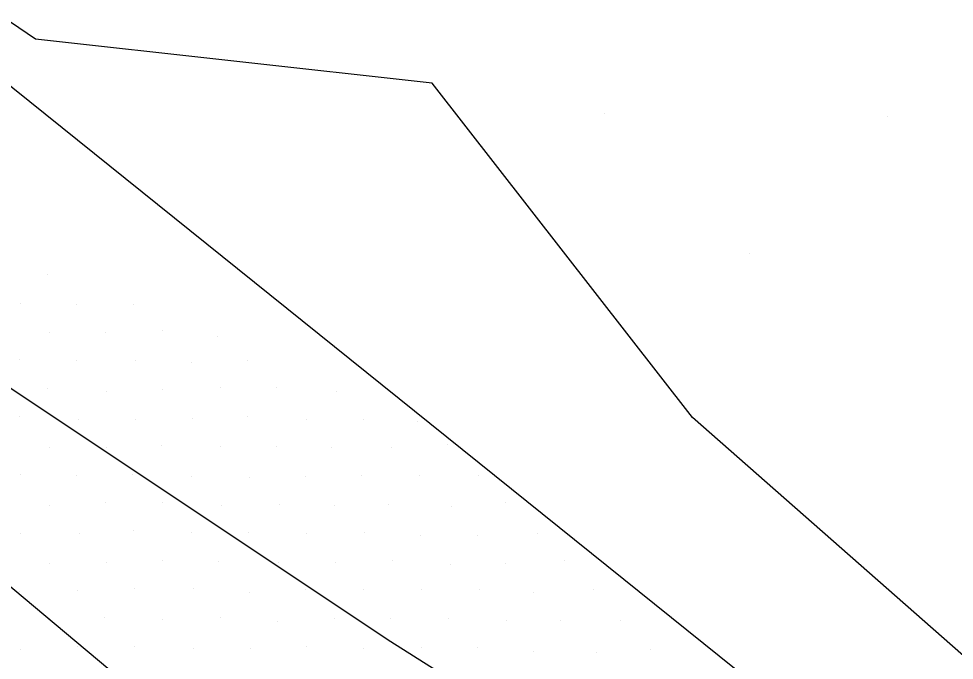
# Model space of a CAD drawing. Extents: x 1602514 to 1609837, y 863887 to 871157.
# Drawn here: x 1606760.4 to 1606829.7, y 865502.2 to 865549.7 of the extents above; entities that cross this region are included whole.
import ezdxf

# ---------------------------------------------------------------- set-up
doc = ezdxf.new("R2010")
doc.units = 0
for name, color, linetype in [('Survey-Entrances', 7, 'Continuous'), ('Survey-Ridge Lines', 7, 'Continuous'), ('Survey-Spot dirt', 7, 'Continuous'), ('Survey-Vegetation trees', 7, 'Continuous')]:
    doc.layers.add(name, color=color, linetype=linetype)

msp = doc.modelspace()

# ---------------------------------------------------------------- linework, layer by layer
at = {"layer": 'Survey-Entrances'}
for points in [[(1606585.257, 865664.883), (1606641.474, 865621.476), (1606674.213, 865593.269), (1606717.107, 865544.984), (1606748.953, 865516.777), (1606776.493, 865493.691), (1606799.483, 865480.766), (1606824.992, 865455.486), (1606864.88, 865414.679), (1606913.786, 865371.84), (1606924.596, 865361.695), (1606966.109, 865325.603), (1606991.456, 865299.103), (1607016.396, 865278.375), (1607030.856, 865269.839)], [(1606585.257, 865664.883), (1606641.474, 865621.476), (1606674.213, 865593.269), (1606717.107, 865544.984), (1606748.953, 865516.777), (1606776.493, 865493.691), (1606799.483, 865480.766), (1606824.992, 865455.486), (1606864.88, 865414.679), (1606913.786, 865371.84), (1606924.596, 865361.695), (1606966.109, 865325.603), (1606991.456, 865299.103), (1607016.396, 865278.375), (1607030.856, 865269.839)], [(1606618.103, 865655.292), (1606648.73, 865633.019), (1606673.752, 865610.502), (1606697.555, 865586.848), (1606731.756, 865549.374), (1606759.784, 865522.386), (1606787.974, 865503.609), (1606824.206, 865480.706), (1606848.363, 865459.261), (1606893.857, 865423.82), (1606931.714, 865401.628), (1606941.26, 865394.576), (1606944.509, 865383.603), (1606987.972, 865349.949), (1607034.278, 865308.492), (1607044.976, 865297.895)], [(1606618.103, 865655.292), (1606648.73, 865633.019), (1606673.752, 865610.502), (1606697.555, 865586.848), (1606731.756, 865549.374), (1606759.784, 865522.386), (1606787.974, 865503.609), (1606824.206, 865480.706), (1606848.363, 865459.261), (1606893.857, 865423.82), (1606931.714, 865401.628), (1606941.26, 865394.576), (1606944.509, 865383.603), (1606987.972, 865349.949), (1607034.278, 865308.492), (1607044.976, 865297.895)]]:
    msp.add_lwpolyline(points, dxfattribs=at)
at = {"layer": 'Survey-Ridge Lines'}
msp.add_lwpolyline([(1607083.814, 865340.446), (1607008.404, 865380.91), (1606961.807, 865398.153), (1606919.196, 865418.983), (1606902.836, 865430.101), (1606876.149, 865451.139), (1606855.061, 865467.868), (1606835.684, 865497.881), (1606810.302, 865520.202), (1606791.027, 865544.948), (1606761.656, 865548.213), (1606734.088, 865566.952), (1606692.602, 865583.529)], dxfattribs=at)
msp.add_lwpolyline([(1607083.814, 865340.446), (1607008.404, 865380.91), (1606961.807, 865398.153), (1606919.196, 865418.983), (1606902.836, 865430.101), (1606876.149, 865451.139), (1606855.061, 865467.868), (1606835.684, 865497.881), (1606810.302, 865520.202), (1606791.027, 865544.948), (1606761.656, 865548.213), (1606734.088, 865566.952), (1606692.602, 865583.529)], dxfattribs=at)
at = {"layer": 'Survey-Spot dirt'}
for p, q in [((1606803.788, 865542.677), (1606803.788, 865542.677)), ((1606803.788, 865542.677), (1606803.788, 865542.677)), ((1606824.705, 865542.459), (1606824.705, 865542.459)), ((1606824.705, 865542.459), (1606824.705, 865542.459)), ((1606814.508, 865532.328), (1606814.508, 865532.328)), ((1606814.508, 865532.328), (1606814.508, 865532.328)), ((1606762.564, 865530.792), (1606762.564, 865530.792)), ((1606762.564, 865530.792), (1606762.564, 865530.792)), ((1606760.523, 865528.66), (1606760.523, 865528.66)), ((1606760.523, 865528.66), (1606760.523, 865528.66)), ((1606764.68, 865528.595), (1606764.68, 865528.595)), ((1606764.68, 865528.595), (1606764.68, 865528.595)), ((1606768.949, 865528.597), (1606768.949, 865528.597)), ((1606768.949, 865528.597), (1606768.949, 865528.597)), ((1606762.66, 865526.519), (1606762.66, 865526.519)), ((1606762.66, 865526.519), (1606762.66, 865526.519)), ((1606766.824, 865526.496), (1606766.824, 865526.496)), ((1606766.824, 865526.496), (1606766.824, 865526.496)), ((1606771.071, 865526.652), (1606771.071, 865526.652)), ((1606771.071, 865526.652), (1606771.071, 865526.652)), ((1606775.12, 865526.229), (1606775.12, 865526.229)), ((1606775.12, 865526.229), (1606775.12, 865526.229)), ((1606760.503, 865524.523), (1606760.503, 865524.523)), ((1606760.503, 865524.523), (1606760.503, 865524.523)), ((1606764.687, 865524.446), (1606764.687, 865524.446)), ((1606764.687, 865524.446), (1606764.687, 865524.446)), ((1606769.027, 865524.396), (1606769.027, 865524.396)), ((1606769.027, 865524.396), (1606769.027, 865524.396)), ((1606773.181, 865524.265), (1606773.181, 865524.265)), ((1606773.181, 865524.265), (1606773.181, 865524.265)), ((1606777.379, 865524.42), (1606777.379, 865524.42)), ((1606777.379, 865524.42), (1606777.379, 865524.42)), ((1606762.58, 865522.356), (1606762.58, 865522.356)), ((1606762.58, 865522.356), (1606762.58, 865522.356)), ((1606766.895, 865522.134), (1606766.895, 865522.134)), ((1606766.895, 865522.134), (1606766.895, 865522.134)), ((1606771.04, 865522.263), (1606771.04, 865522.263)), ((1606771.04, 865522.263), (1606771.04, 865522.263)), ((1606775.348, 865522.404), (1606775.348, 865522.404)), ((1606775.348, 865522.404), (1606775.348, 865522.404)), ((1606779.468, 865522.385), (1606779.468, 865522.385)), ((1606779.468, 865522.385), (1606779.468, 865522.385)), ((1606783.974, 865522.105), (1606783.974, 865522.105)), ((1606783.974, 865522.105), (1606783.974, 865522.105)), ((1606760.439, 865520.281), (1606760.439, 865520.281)), ((1606760.439, 865520.281), (1606760.439, 865520.281)), ((1606764.862, 865520.088), (1606764.862, 865520.088)), ((1606764.862, 865520.088), (1606764.862, 865520.088)), ((1606769.043, 865520.08), (1606769.043, 865520.08)), ((1606769.043, 865520.08), (1606769.043, 865520.08)), ((1606773.248, 865520.138), (1606773.248, 865520.138)), ((1606773.248, 865520.138), (1606773.248, 865520.138)), ((1606777.323, 865520.278), (1606777.323, 865520.278)), ((1606777.323, 865520.278), (1606777.323, 865520.278)), ((1606781.703, 865520.051), (1606781.703, 865520.051)), ((1606781.703, 865520.051), (1606781.703, 865520.051)), ((1606785.936, 865520.022), (1606785.936, 865520.022)), ((1606785.936, 865520.022), (1606785.936, 865520.022)), ((1606789.969, 865519.928), (1606789.969, 865519.928)), ((1606789.969, 865519.928), (1606789.969, 865519.928)), ((1606762.676, 865517.958), (1606762.676, 865517.958)), ((1606762.676, 865517.958), (1606762.676, 865517.958)), ((1606766.941, 865517.994), (1606766.941, 865517.994)), ((1606766.941, 865517.994), (1606766.941, 865517.994)), ((1606770.988, 865518.097), (1606770.988, 865518.097)), ((1606770.988, 865518.097), (1606770.988, 865518.097)), ((1606775.374, 865518.018), (1606775.374, 865518.018)), ((1606775.374, 865518.018), (1606775.374, 865518.018)), ((1606779.529, 865518.039), (1606779.529, 865518.039)), ((1606779.529, 865518.039), (1606779.529, 865518.039)), ((1606783.562, 865517.967), (1606783.562, 865517.967)), ((1606783.562, 865517.967), (1606783.562, 865517.967)), ((1606787.996, 865517.987), (1606787.996, 865517.987)), ((1606787.996, 865517.987), (1606787.996, 865517.987)), ((1606792.177, 865518.177), (1606792.177, 865518.177)), ((1606792.177, 865518.177), (1606792.177, 865518.177)), ((1606760.56, 865515.971), (1606760.56, 865515.971)), ((1606760.56, 865515.971), (1606760.56, 865515.971)), ((1606764.71, 865515.905), (1606764.71, 865515.905)), ((1606764.71, 865515.905), (1606764.71, 865515.905)), ((1606768.853, 865515.991), (1606768.853, 865515.991)), ((1606768.853, 865515.991), (1606768.853, 865515.991)), ((1606773.19, 865515.834), (1606773.19, 865515.834)), ((1606773.19, 865515.834), (1606773.19, 865515.834)), ((1606777.511, 865515.785), (1606777.511, 865515.785)), ((1606777.511, 865515.785), (1606777.511, 865515.785)), ((1606781.658, 865515.858), (1606781.658, 865515.858)), ((1606781.658, 865515.858), (1606781.658, 865515.858)), ((1606785.809, 865515.915), (1606785.809, 865515.915)), ((1606785.809, 865515.915), (1606785.809, 865515.915)), ((1606790.113, 865515.932), (1606790.113, 865515.932)), ((1606790.113, 865515.932), (1606790.113, 865515.932)), ((1606794.421, 865515.898), (1606794.421, 865515.898)), ((1606794.421, 865515.898), (1606794.421, 865515.898)), ((1606762.662, 865513.708), (1606762.662, 865513.708)), ((1606762.662, 865513.708), (1606762.662, 865513.708)), ((1606766.807, 865513.895), (1606766.807, 865513.895)), ((1606766.807, 865513.895), (1606766.807, 865513.895)), ((1606771.083, 865513.893), (1606771.083, 865513.893)), ((1606771.083, 865513.893), (1606771.083, 865513.893)), ((1606775.454, 865513.654), (1606775.454, 865513.654)), ((1606775.454, 865513.654), (1606775.454, 865513.654)), ((1606779.747, 865513.741), (1606779.747, 865513.741)), ((1606779.747, 865513.741), (1606779.747, 865513.741)), ((1606783.793, 865513.693), (1606783.793, 865513.693)), ((1606783.793, 865513.693), (1606783.793, 865513.693)), ((1606787.798, 865513.727), (1606787.798, 865513.727)), ((1606787.798, 865513.727), (1606787.798, 865513.727)), ((1606796.481, 865513.88), (1606796.481, 865513.88)), ((1606796.481, 865513.88), (1606796.481, 865513.88)), ((1606792.428, 865513.612), (1606792.428, 865513.612)), ((1606792.428, 865513.612), (1606792.428, 865513.612)), ((1606760.53, 865511.605), (1606760.53, 865511.605)), ((1606760.53, 865511.605), (1606760.53, 865511.605)), ((1606764.913, 865511.639), (1606764.913, 865511.639)), ((1606764.913, 865511.639), (1606764.913, 865511.639)), ((1606768.876, 865511.802), (1606768.876, 865511.802)), ((1606768.876, 865511.802), (1606768.876, 865511.802)), ((1606773.184, 865511.682), (1606773.184, 865511.682)), ((1606773.184, 865511.682), (1606773.184, 865511.682)), ((1606777.407, 865511.699), (1606777.407, 865511.699)), ((1606777.407, 865511.699), (1606777.407, 865511.699)), ((1606781.711, 865511.579), (1606781.711, 865511.579)), ((1606781.711, 865511.579), (1606781.711, 865511.579)), ((1606785.985, 865511.694), (1606785.985, 865511.694)), ((1606785.985, 865511.694), (1606785.985, 865511.694)), ((1606798.797, 865511.595), (1606798.797, 865511.595)), ((1606798.797, 865511.595), (1606798.797, 865511.595)), ((1606790.128, 865511.487), (1606790.128, 865511.487)), ((1606790.128, 865511.487), (1606790.128, 865511.487)), ((1606794.347, 865511.484), (1606794.347, 865511.484)), ((1606794.347, 865511.484), (1606794.347, 865511.484)), ((1606771.067, 865509.637), (1606771.067, 865509.637)), ((1606771.067, 865509.637), (1606771.067, 865509.637)), ((1606775.214, 865509.557), (1606775.214, 865509.557)), ((1606775.214, 865509.557), (1606775.214, 865509.557)), ((1606783.878, 865509.503), (1606783.878, 865509.503)), ((1606783.878, 865509.503), (1606783.878, 865509.503)), ((1606788.095, 865509.583), (1606788.095, 865509.583)), ((1606788.095, 865509.583), (1606788.095, 865509.583)), ((1606800.786, 865509.642), (1606800.786, 865509.642)), ((1606800.786, 865509.642), (1606800.786, 865509.642)), ((1606762.67, 865509.422), (1606762.67, 865509.422)), ((1606762.67, 865509.422), (1606762.67, 865509.422)), ((1606766.888, 865509.487), (1606766.888, 865509.487)), ((1606766.888, 865509.487), (1606766.888, 865509.487)), ((1606779.627, 865509.483), (1606779.627, 865509.483)), ((1606779.627, 865509.483), (1606779.627, 865509.483)), ((1606792.398, 865509.356), (1606792.398, 865509.356)), ((1606792.398, 865509.356), (1606792.398, 865509.356)), ((1606796.421, 865509.416), (1606796.421, 865509.416)), ((1606796.421, 865509.416), (1606796.421, 865509.416)), ((1606764.777, 865507.421), (1606764.777, 865507.421)), ((1606764.777, 865507.421), (1606764.777, 865507.421)), ((1606768.959, 865507.511), (1606768.959, 865507.511)), ((1606768.959, 865507.511), (1606768.959, 865507.511)), ((1606773.342, 865507.574), (1606773.342, 865507.574)), ((1606773.342, 865507.574), (1606773.342, 865507.574)), ((1606781.633, 865507.455), (1606781.633, 865507.455)), ((1606781.633, 865507.455), (1606781.633, 865507.455)), ((1606785.935, 865507.449), (1606785.935, 865507.449)), ((1606785.935, 865507.449), (1606785.935, 865507.449)), ((1606790.214, 865507.454), (1606790.214, 865507.454)), ((1606790.214, 865507.454), (1606790.214, 865507.454)), ((1606794.489, 865507.503), (1606794.489, 865507.503)), ((1606794.489, 865507.503), (1606794.489, 865507.503)), ((1606802.964, 865507.474), (1606802.964, 865507.474)), ((1606802.964, 865507.474), (1606802.964, 865507.474)), ((1606760.472, 865507.31), (1606760.472, 865507.31)), ((1606760.472, 865507.31), (1606760.472, 865507.31)), ((1606777.488, 865507.277), (1606777.488, 865507.277)), ((1606777.488, 865507.277), (1606777.488, 865507.277)), ((1606798.521, 865507.278), (1606798.521, 865507.278)), ((1606798.521, 865507.278), (1606798.521, 865507.278)), ((1606766.795, 865505.389), (1606766.795, 865505.389)), ((1606766.795, 865505.389), (1606766.795, 865505.389)), ((1606775.361, 865505.42), (1606775.361, 865505.42)), ((1606775.361, 865505.42), (1606775.361, 865505.42)), ((1606783.761, 865505.344), (1606783.761, 865505.344)), ((1606783.761, 865505.344), (1606783.761, 865505.344)), ((1606787.966, 865505.35), (1606787.966, 865505.35)), ((1606787.966, 865505.35), (1606787.966, 865505.35)), ((1606762.632, 865505.257), (1606762.632, 865505.257)), ((1606762.632, 865505.257), (1606762.632, 865505.257)), ((1606771.088, 865505.217), (1606771.088, 865505.217)), ((1606771.088, 865505.217), (1606771.088, 865505.217)), ((1606779.58, 865505.12), (1606779.58, 865505.12)), ((1606779.58, 865505.12), (1606779.58, 865505.12)), ((1606792.261, 865505.34), (1606792.261, 865505.34)), ((1606792.261, 865505.34), (1606792.261, 865505.34)), ((1606796.542, 865505.197), (1606796.542, 865505.197)), ((1606796.542, 865505.197), (1606796.542, 865505.197)), ((1606800.537, 865505.201), (1606800.537, 865505.201)), ((1606800.537, 865505.201), (1606800.537, 865505.201)), ((1606804.973, 865505.185), (1606804.973, 865505.185)), ((1606804.973, 865505.185), (1606804.973, 865505.185)), ((1606781.7, 865503.268), (1606781.7, 865503.268)), ((1606781.7, 865503.268), (1606781.7, 865503.268)), ((1606760.545, 865503.036), (1606760.545, 865503.036)), ((1606760.545, 865503.036), (1606760.545, 865503.036)), ((1606764.732, 865503.229), (1606764.732, 865503.229)), ((1606764.732, 865503.229), (1606764.732, 865503.229)), ((1606769.006, 865503.24), (1606769.006, 865503.24)), ((1606769.006, 865503.24), (1606769.006, 865503.24)), ((1606773.332, 865503.1), (1606773.332, 865503.1)), ((1606773.332, 865503.1), (1606773.332, 865503.1)), ((1606777.596, 865503.117), (1606777.596, 865503.117)), ((1606777.596, 865503.117), (1606777.596, 865503.117)), ((1606785.97, 865503.074), (1606785.97, 865503.074)), ((1606785.97, 865503.074), (1606785.97, 865503.074)), ((1606790.198, 865503.152), (1606790.198, 865503.152)), ((1606790.198, 865503.152), (1606790.198, 865503.152)), ((1606794.365, 865503.207), (1606794.365, 865503.207)), ((1606794.365, 865503.207), (1606794.365, 865503.207)), ((1606798.555, 865502.883), (1606798.555, 865502.883)), ((1606798.555, 865502.883), (1606798.555, 865502.883)), ((1606803.158, 865502.805), (1606803.158, 865502.805)), ((1606803.158, 865502.805), (1606803.158, 865502.805)), ((1606807.153, 865503.008), (1606807.153, 865503.008)), ((1606807.153, 865503.008), (1606807.153, 865503.008))]:
    msp.add_line(p, q, dxfattribs=at)
at = {"layer": 'Survey-Vegetation trees'}
msp.add_lwpolyline([(1605868.242, 866270.345), (1605917.005, 866264.246), (1606013.006, 866150.652), (1606159.294, 865970.731), (1606288.82, 865873.909), (1606519.681, 865754.978), (1606525.776, 865726.007), (1606624.064, 865677.978), (1606673.588, 865661.968), (1606653.017, 865637.572), (1606750.542, 865552.185), (1606932.64, 865405.809), (1606897.485, 865634.772), (1606852.532, 866057.892), (1606634.623, 866157.763), (1606377.049, 866304.336), (1606183.522, 866423.267), (1605933.613, 866558.208), (1605731.705, 866735.079)], dxfattribs=at)
msp.add_lwpolyline([(1605868.242, 866270.345), (1605917.005, 866264.246), (1606013.006, 866150.652), (1606159.294, 865970.731), (1606288.82, 865873.909), (1606519.681, 865754.978), (1606525.776, 865726.007), (1606624.064, 865677.978), (1606673.588, 865661.968), (1606653.017, 865637.572), (1606750.542, 865552.185), (1606932.64, 865405.809), (1606897.485, 865634.772), (1606852.532, 866057.892), (1606634.623, 866157.763), (1606377.049, 866304.336), (1606183.522, 866423.267), (1605933.613, 866558.208), (1605731.705, 866735.079)], dxfattribs=at)

doc.saveas('drawing.dxf')
